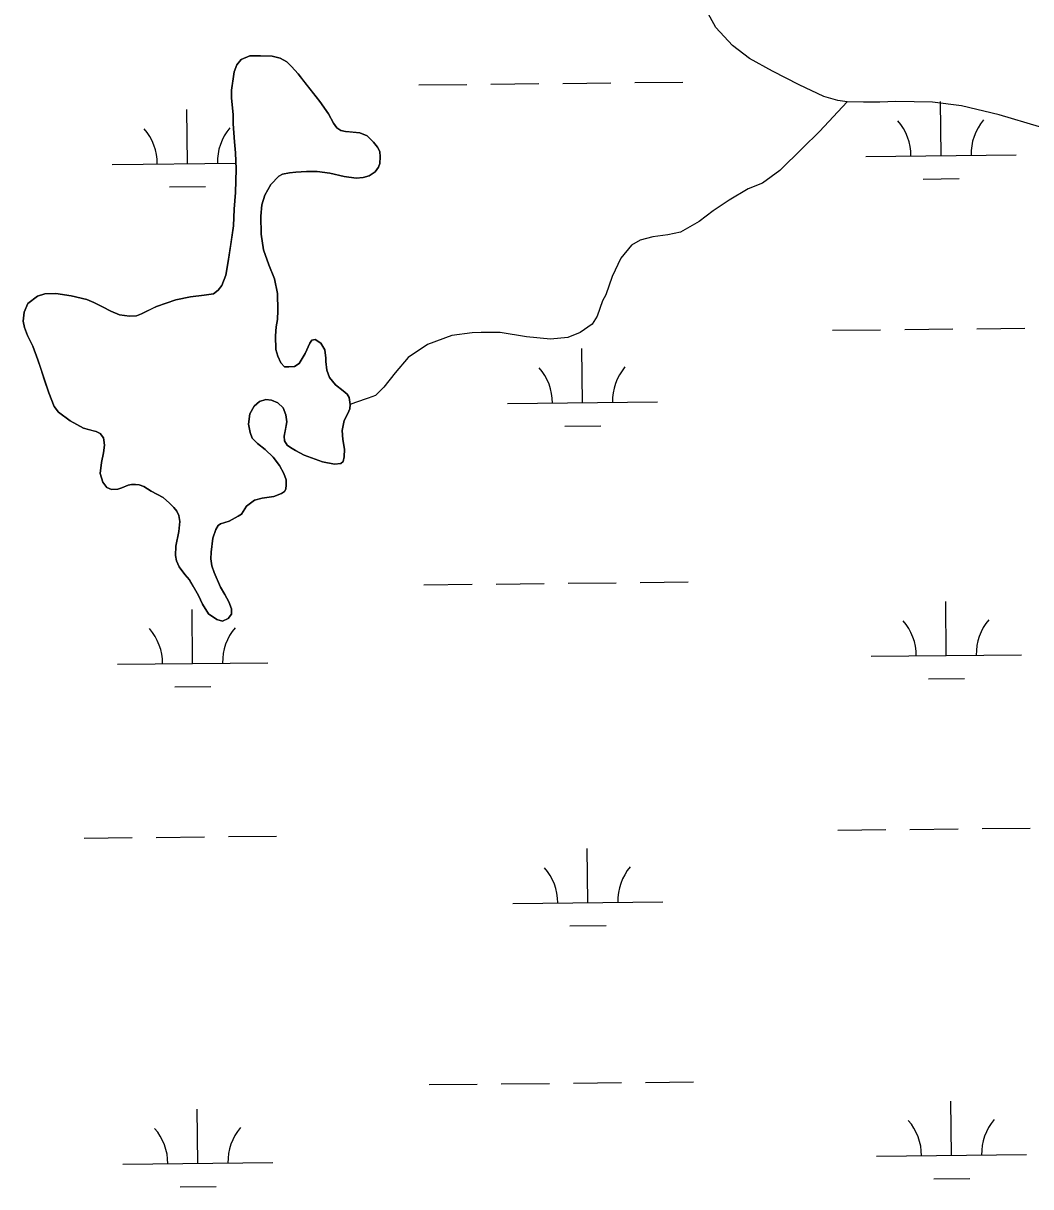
# Model space of a CAD drawing. Extents: x 3734862 to 3772949, y 391520 to 417239.
# Drawn here: x 3758703 to 3759373, y 407357 to 408132 of the extents above; entities that cross this region are included whole.
import ezdxf

# ---------------------------------------------------------------- set-up
doc = ezdxf.new("R2010")
doc.units = 0
doc.layers.add('V-TOPO-SHOR', color=7, linetype='Continuous')
doc.layers.add('V-WETL-SWMP', color=7, linetype='Continuous')

msp = doc.modelspace()

# ---------------------------------------------------------------- linework, layer by layer
at = {"layer": 'V-TOPO-SHOR'}
for points in [[(3759411.45, 408049.59), (3759379.31, 408062.87), (3759352.46, 408070.82), (3759327.36, 408076.8), (3759307.94, 408079.23), (3759283.6, 408079.72), (3759273, 408079.17), (3759262.01, 408079.21), (3759251.21, 408079.45), (3759244.94, 408080.45), (3759235.53, 408083.04), (3759219.27, 408090.76), (3759201.44, 408099.85), (3759186.16, 408108.35), (3759174.81, 408117.03), (3759163.67, 408129.04), (3759156.07, 408142.61)], [(3758795.59, 407816.09), (3758787.71, 407820.36), (3758782.88, 407823.44), (3758779.62, 407824.64), (3758777.25, 407824.85), (3758774.49, 407824.86), (3758772.41, 407824.37), (3758768.16, 407822.51), (3758765.39, 407821.73), (3758761.34, 407821.45), (3758758.19, 407822.75), (3758755.43, 407826.31), (3758753.78, 407832.24), (3758754.5, 407839.55), (3758755.91, 407845.97), (3758756.52, 407851), (3758756.13, 407854.36), (3758755.84, 407855.94), (3758753.78, 407858.81), (3758751.12, 407860.01), (3758749.04, 407860.61), (3758742.73, 407862.41), (3758733.76, 407867.09), (3758725.88, 407872.85), (3758723.03, 407876.71), (3758719.51, 407885.81), (3758716.68, 407894.21), (3758714.14, 407901.93), (3758712.19, 407907.76), (3758708.96, 407916.96), (3758705.43, 407924.09), (3758703.38, 407929.23), (3758702.5, 407933.48), (3758703.02, 407939.6), (3758705.51, 407945.22), (3758712.05, 407950.23), (3758716.8, 407951.6), (3758724.21, 407951.87), (3758734.47, 407950.44), (3758744.93, 407948.04), (3758749.57, 407945.84), (3758755.18, 407942.96), (3758760.9, 407940.17), (3758766.52, 407937.78), (3758773.23, 407936.77), (3758777.98, 407937.14), (3758781.24, 407938.32), (3758788.76, 407942.14), (3758791.24, 407943.31), (3758804.09, 407947.61), (3758813.88, 407949.75), (3758823.07, 407950.9), (3758829.1, 407951.76), (3758832.37, 407954.12), (3758834.75, 407957.27), (3758837.34, 407964.18), (3758839.06, 407973.26), (3758840.68, 407984.61), (3758842.4, 407997.05), (3758843.04, 408008.11), (3758843.87, 408019.07), (3758844.33, 408034.67), (3758843.77, 408045.54), (3758843.11, 408052.95), (3758842.27, 408064.8), (3758842.29, 408070.92), (3758841.25, 408082.19), (3758841.07, 408087.33), (3758842.18, 408094.73), (3758842.99, 408099.47), (3758844.78, 408104), (3758847.66, 408107.55), (3758853.4, 408110.09), (3758860.51, 408110.17), (3758868.21, 408109.84), (3758873.64, 408108.54), (3758878.08, 408106.05), (3758881.23, 408102.98), (3758885.55, 408098.02), (3758889.19, 408093.36), (3758899.9, 408079.6), (3758905.7, 408071.48), (3758909.04, 408065.24), (3758911.29, 408062.07), (3758914.05, 408060.38), (3758917.02, 408059.68), (3758919.98, 408059.47), (3758926.59, 408058.85), (3758931.62, 408056.86), (3758935.65, 408052.7), (3758938.31, 408049.23), (3758939.88, 408046.36), (3758940.16, 408042.8), (3758939.95, 408038.55), (3758939.05, 408035.99), (3758936.86, 408032.84), (3758932.8, 408030.19), (3758928.75, 408029.02), (3758924.21, 408028.74), (3758916.21, 408029.76)], [(3759251.21, 408079.45), (3759232.81, 408059.8), (3759221.33, 408048.61), (3759206.29, 408033.68), (3759194.82, 408025.25), (3759185.15, 408021.54), (3759172.51, 408014.1), (3759161.83, 408007.04), (3759152.54, 407999.78), (3759140.1, 407992.73), (3759131.81, 407990.99), (3759121.75, 407989.65), (3759113.27, 407987.32), (3759107.54, 407984.18), (3759100.41, 407975.54), (3759094.64, 407963.34), (3759090.46, 407951.13), (3759088.27, 407947), (3759084.69, 407936.76), (3759081.31, 407931.45), (3759073.41, 407925.96), (3759065.12, 407922.64), (3759053.68, 407921.5), (3759037.72, 407923.14), (3759019.98, 407925.97), (3759007.37, 407926.02), (3759001.45, 407925.84), (3758987.84, 407923.92), (3758971.66, 407918.07), (3758958.81, 407909.44), (3758950.1, 407899.03), (3758942.57, 407889.59), (3758937.03, 407884.09), (3758932.09, 407882.34), (3758923.8, 407879.42), (3758920.25, 407878.05)], [(3758916.21, 408029.76), (3758906.64, 408031.96), (3758898.25, 408033.08), (3758891.13, 408033.21), (3758884.02, 408032.74), (3758879.77, 408032.27), (3758875.03, 408031.4), (3758872.65, 408030.12), (3758867.4, 408024.51), (3758863.32, 408017.41), (3758861.32, 408010.9), (3758860.7, 408003.4), (3758860.85, 407991.45), (3758862.39, 407981.07), (3758866.01, 407970.98), (3758869.73, 407961.59), (3758871.86, 407951.9), (3758872.12, 407940.64), (3758871.7, 407934.52), (3758870.99, 407929.68), (3758870.57, 407923.75), (3758870.73, 407914.57), (3758872.1, 407910.12), (3758874.06, 407905.76), (3758876.52, 407903.19), (3758879.28, 407903.08), (3758883.14, 407903.36), (3758886.21, 407905.42), (3758890.18, 407911.93), (3758893.37, 407918.93), (3758894.76, 407920.9), (3758896.83, 407921.38), (3758900.77, 407918.9), (3758903.23, 407914.54), (3758904, 407908.81), (3758904.09, 407906.74), (3758904.66, 407901.01), (3758906.42, 407896.06), (3758910.35, 407891.11), (3758915.47, 407887.14), (3758918.13, 407884.96), (3758919.5, 407882.78), (3758920.25, 407878.05), (3758920.04, 407875.19), (3758918.65, 407872.13), (3758916.26, 407867.4), (3758914.85, 407860.78), (3758915.42, 407854.85), (3758916.48, 407848.43), (3758916.27, 407843.2), (3758915.46, 407840.14), (3758914.08, 407838.76), (3758909.83, 407838.38), (3758901.73, 407839.8), (3758889.5, 407844.39), (3758883.69, 407847.37), (3758880.44, 407849.36), (3758878.27, 407850.95), (3758876.41, 407853.92), (3758876.22, 407856.88), (3758877.03, 407861.42), (3758877.93, 407866.46), (3758877.46, 407871.1), (3758875.6, 407875.85), (3758872.06, 407879.22), (3758867.82, 407881.01), (3758863.97, 407881.42), (3758859.91, 407880.06), (3758856.25, 407876.91), (3758853.46, 407871.78), (3758852.54, 407864.87), (3758853.51, 407859.34), (3758854.98, 407855.68), (3758858.52, 407852.11), (3758863.64, 407848.14), (3758868.96, 407843.08), (3758873.18, 407837.54), (3758876.02, 407832.09), (3758877.49, 407827.94), (3758877.58, 407824.58), (3758877.27, 407821.82), (3758876.57, 407820.14), (3758874.39, 407818.76), (3758869.45, 407816.91), (3758861.54, 407815.75), (3758856.4, 407814.29), (3758851.15, 407810.46), (3758848.87, 407806.81), (3758847.77, 407805.04), (3758845.7, 407803.66), (3758839.56, 407800.53), (3758833.82, 407798.67), (3758832.34, 407797.49), (3758830.65, 407794.83), (3758828.65, 407789.21), (3758827.53, 407779.73), (3758827.51, 407775.29), (3758828.09, 407770.64)], [(3758828.09, 407770.64), (3758829.55, 407766.29), (3758833.76, 407756.6), (3758836.81, 407751.65), (3758839.35, 407746.8), (3758841.11, 407742.05), (3758841.2, 407738.49), (3758839.02, 407735.73), (3758835.26, 407733.97), (3758831.31, 407734.88), (3758825.89, 407738.75), (3758821.96, 407745.18), (3758819.22, 407750.92), (3758815.59, 407757.06), (3758813.14, 407761.32), (3758810.09, 407764.88), (3758806.26, 407769.93), (3758804.59, 407773.99), (3758803.82, 407777.55), (3758804.04, 407783.77), (3758806.15, 407793.54), (3758806.87, 407800.16), (3758806.19, 407804.11), (3758804.82, 407806.98), (3758802.75, 407809.46), (3758799.9, 407812.33), (3758795.59, 407816.09)]]:
    msp.add_lwpolyline(points, dxfattribs=at)
at = {"layer": 'V-WETL-SWMP'}
for p, q in [((3758965.82, 408090.74), (3758997.82, 408091.07)), ((3759013.82, 408091.24), (3759045.81, 408091.58)), ((3759061.81, 408091.75), (3759093.81, 408092.09)), ((3759109.81, 408092.26), (3759141.81, 408092.59)), ((3758811.77, 408038.36), (3758811.39, 408074.36)), ((3759313.65, 408043.66), (3759313.27, 408079.66)), ((3759263.65, 408043.14), (3759363.65, 408044.19)), ((3758761.77, 408037.84), (3758844.12, 408038.71)), ((3759301.81, 408028.11), (3759325.81, 408028.36)), ((3758799.93, 408022.81), (3758823.93, 408023.06)), ((3759241.47, 407927.46), (3759273.46, 407927.8)), ((3759289.46, 407927.97), (3759321.46, 407928.31)), ((3759337.46, 407928.48), (3759369.46, 407928.82)), ((3759074.9, 407879.27), (3759074.52, 407915.27)), ((3759024.9, 407878.74), (3759124.9, 407879.8)), ((3759063.07, 407863.72), (3759087.06, 407863.97)), ((3758969.33, 407758.08), (3759001.33, 407758.42)), ((3759017.33, 407758.59), (3759049.33, 407758.92)), ((3759065.33, 407759.09), (3759097.32, 407759.43)), ((3759113.32, 407759.6), (3759145.32, 407759.94)), ((3758815.28, 407705.71), (3758814.9, 407741.71)), ((3759317.16, 407711.01), (3759316.78, 407747.01)), ((3759267.17, 407710.48), (3759367.16, 407711.54)), ((3758765.29, 407705.18), (3758865.28, 407706.24)), ((3759305.33, 407695.45), (3759329.33, 407695.71)), ((3758803.45, 407690.15), (3758827.45, 407690.4)), ((3759244.98, 407594.81), (3759276.98, 407595.15)), ((3759292.98, 407595.31), (3759324.98, 407595.65)), ((3759340.97, 407595.82), (3759372.97, 407596.16)), ((3758743.1, 407589.51), (3758775.1, 407589.84)), ((3758791.1, 407590.01), (3758823.1, 407590.35)), ((3758839.09, 407590.52), (3758871.09, 407590.86)), ((3759078.42, 407546.62), (3759078.04, 407582.61)), ((3759028.42, 407546.09), (3759128.41, 407547.14)), ((3759066.58, 407531.06), (3759090.58, 407531.31)), ((3758972.85, 407425.42), (3759004.84, 407425.76)), ((3759020.84, 407425.93), (3759052.84, 407426.27)), ((3759068.84, 407426.44), (3759100.84, 407426.77)), ((3759116.84, 407426.94), (3759148.84, 407427.28)), ((3759320.68, 407378.35), (3759320.3, 407414.35)), ((3758818.8, 407373.05), (3758818.42, 407409.05)), ((3759270.68, 407377.82), (3759370.68, 407378.88)), ((3758768.8, 407372.52), (3758868.8, 407373.58)), ((3759308.84, 407362.8), (3759332.84, 407363.05)), ((3758806.96, 407357.49), (3758830.96, 407357.75))]:
    msp.add_line(p, q, dxfattribs=at)
for points in [[(3758871.7, 407934.52), (3758872.12, 407940.64), (3758871.86, 407951.9), (3758869.73, 407961.59), (3758866.01, 407970.98), (3758862.39, 407981.07), (3758860.85, 407991.45), (3758860.7, 408003.4), (3758861.32, 408010.9), (3758863.32, 408017.41), (3758867.4, 408024.51), (3758872.65, 408030.12), (3758875.03, 408031.39), (3758879.77, 408032.27), (3758884.02, 408032.74), (3758891.14, 408033.21), (3758898.25, 408033.08), (3758906.64, 408031.97), (3758916.21, 408029.76), (3758924.21, 408028.74), (3758928.75, 408029.02), (3758932.8, 408030.19), (3758936.86, 408032.84), (3758939.05, 408035.99), (3758939.95, 408038.55), (3758940.16, 408042.8), (3758939.88, 408046.36), (3758938.31, 408049.23), (3758935.65, 408052.7), (3758931.62, 408056.86), (3758926.59, 408058.85), (3758917.01, 408059.68), (3758914.05, 408060.38), (3758911.29, 408062.07), (3758909.04, 408065.24), (3758905.7, 408071.48), (3758899.9, 408079.6), (3758885.55, 408098.02), (3758881.23, 408102.98), (3758878.08, 408106.05), (3758873.64, 408108.54), (3758868.21, 408109.84), (3758860.51, 408110.17), (3758853.4, 408110.09), (3758847.66, 408107.55), (3758844.79, 408104), (3758842.99, 408099.47), (3758841.07, 408087.33), (3758841.25, 408082.19), (3758842.29, 408070.93), (3758842.27, 408064.8), (3758843.11, 408052.95), (3758843.77, 408045.54), (3758844.33, 408034.67), (3758843.87, 408019.07), (3758843.04, 408008.11), (3758842.4, 407997.05), (3758839.06, 407973.26), (3758837.34, 407964.18), (3758834.75, 407957.27), (3758832.37, 407954.12), (3758829.1, 407951.76), (3758823.07, 407950.9), (3758813.88, 407949.75), (3758804.09, 407947.61), (3758791.24, 407943.32), (3758781.24, 407938.32), (3758777.98, 407937.14), (3758773.24, 407936.77), (3758766.52, 407937.78), (3758760.9, 407940.17), (3758755.19, 407942.96), (3758749.57, 407945.84), (3758744.93, 407948.03), (3758734.47, 407950.44), (3758724.21, 407951.87), (3758716.8, 407951.6), (3758712.05, 407950.23), (3758705.51, 407945.22), (3758703.02, 407939.6), (3758702.51, 407933.48), (3758703.38, 407929.23), (3758705.43, 407924.09), (3758708.96, 407916.96), (3758712.19, 407907.76), (3758719.51, 407885.81), (3758723.03, 407876.71), (3758725.88, 407872.85), (3758733.76, 407867.09), (3758742.73, 407862.41), (3758751.12, 407860.01), (3758753.78, 407858.81), (3758755.84, 407855.94), (3758756.13, 407854.36), (3758756.52, 407851), (3758755.9, 407845.97), (3758754.5, 407839.55), (3758753.78, 407832.24), (3758755.43, 407826.31), (3758758.19, 407822.75), (3758761.34, 407821.45)], [(3758802.75, 407809.46), (3758804.82, 407806.98), (3758806.19, 407804.11), (3758806.87, 407800.16), (3758806.15, 407793.54), (3758804.04, 407783.77), (3758803.82, 407777.55), (3758804.59, 407773.99), (3758806.26, 407769.93), (3758810.09, 407764.88), (3758813.14, 407761.32), (3758819.22, 407750.92), (3758821.97, 407745.18), (3758825.89, 407738.75), (3758831.31, 407734.88), (3758835.26, 407733.97), (3758839.02, 407735.74), (3758841.2, 407738.49), (3758841.12, 407742.05), (3758839.35, 407746.8), (3758836.81, 407751.65), (3758833.76, 407756.6), (3758829.55, 407766.29), (3758828.09, 407770.64), (3758827.51, 407775.29), (3758827.53, 407779.73), (3758828.65, 407789.21), (3758830.65, 407794.83), (3758832.34, 407797.49), (3758833.82, 407798.67), (3758839.56, 407800.53), (3758845.7, 407803.66), (3758847.77, 407805.04), (3758851.15, 407810.46), (3758856.4, 407814.29), (3758861.54, 407815.75), (3758869.45, 407816.91), (3758874.4, 407818.76), (3758876.57, 407820.14), (3758877.27, 407821.82), (3758877.58, 407824.58), (3758877.49, 407827.94), (3758876.02, 407832.09), (3758873.18, 407837.54), (3758868.96, 407843.08), (3758863.64, 407848.14), (3758858.52, 407852.11), (3758854.98, 407855.68), (3758853.51, 407859.34), (3758852.54, 407864.87), (3758853.46, 407871.78), (3758856.25, 407876.91), (3758859.91, 407880.05), (3758863.97, 407881.42), (3758867.82, 407881.01), (3758872.06, 407879.22), (3758875.6, 407875.85), (3758877.46, 407871.1), (3758877.93, 407866.46), (3758876.22, 407856.88), (3758876.41, 407853.92), (3758878.27, 407850.95), (3758880.44, 407849.36), (3758883.69, 407847.37), (3758889.5, 407844.39), (3758901.73, 407839.8), (3758909.83, 407838.38), (3758914.08, 407838.76), (3758915.46, 407840.14), (3758916.27, 407843.2), (3758916.48, 407848.43), (3758915.42, 407854.86), (3758914.85, 407860.78), (3758916.26, 407867.4), (3758918.65, 407872.13), (3758920.04, 407875.18), (3758920.25, 407878.05), (3758919.5, 407882.78), (3758918.13, 407884.96), (3758915.47, 407887.14), (3758910.35, 407891.11), (3758906.42, 407896.06), (3758904.66, 407901.01), (3758904.09, 407906.74), (3758904, 407908.81), (3758903.23, 407914.54), (3758900.77, 407918.9), (3758896.83, 407921.38), (3758894.76, 407920.9), (3758893.37, 407918.93), (3758890.18, 407911.93), (3758886.21, 407905.42), (3758883.14, 407903.36), (3758879.28, 407903.08), (3758876.52, 407903.19), (3758874.06, 407905.77), (3758872.1, 407910.12), (3758870.73, 407914.57), (3758870.57, 407923.75), (3758870.99, 407929.68), (3758871.7, 407934.52)], [(3758761.34, 407821.45), (3758765.39, 407821.73), (3758768.16, 407822.51), (3758772.41, 407824.37), (3758774.49, 407824.86), (3758777.26, 407824.85), (3758779.62, 407824.64), (3758782.88, 407823.44), (3758787.71, 407820.36), (3758795.59, 407816.09), (3758799.9, 407812.33), (3758802.75, 407809.46)]]:
    msp.add_lwpolyline(points, dxfattribs=at)
for centre, start, end in [((3759258.41, 408043.56), 359.83336, 41.37702), ((3759368.89, 408044.72), 139.83336, 181.37702), ((3758756.53, 408038.25), 359.83336, 41.37702), ((3758867.01, 408039.42), 139.83336, 181.37702), ((3759019.66, 407879.16), 359.83336, 41.37702), ((3759130.14, 407880.33), 139.83336, 181.37702), ((3759261.92, 407710.9), 359.83336, 41.37702), ((3759372.4, 407712.07), 139.83336, 181.37702), ((3758760.04, 407705.6), 359.83336, 41.37702), ((3758870.52, 407706.77), 139.83336, 181.37702), ((3759023.17, 407546.51), 359.83336, 41.37702), ((3759133.65, 407547.67), 139.83336, 181.37702), ((3759265.43, 407378.24), 359.83336, 41.37702), ((3759375.91, 407379.41), 139.83336, 181.37702), ((3758763.55, 407372.94), 359.83336, 41.37702), ((3758874.03, 407374.11), 139.83336, 181.37702)]:
    msp.add_arc(centre, 35.25, start, end, dxfattribs=at)

doc.saveas('drawing.dxf')
